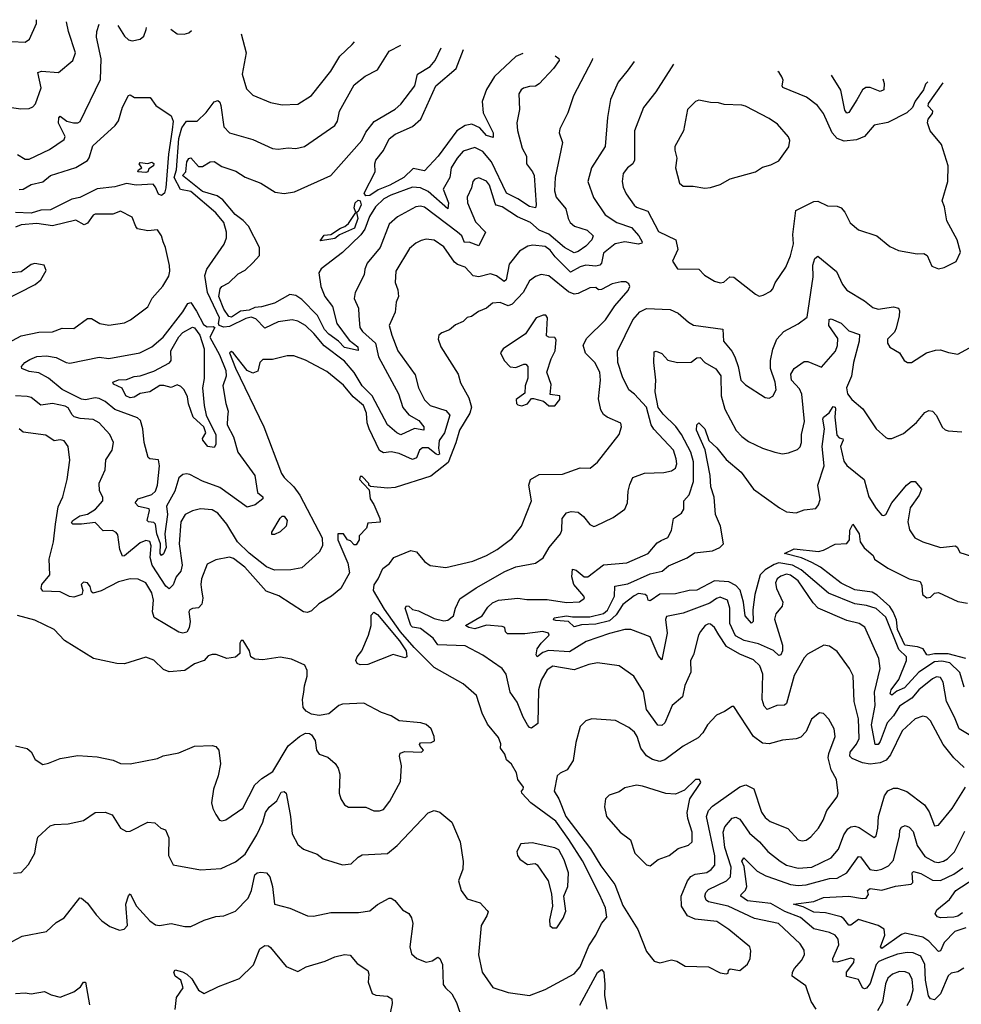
# Model space of a CAD drawing. Extents: x 1245515 to 1420776, y 606314 to 671314.
# Tile 380 of 385: x 1399517 to 1404353, y 655700 to 660755. Entities that reach past the tile are written whole.
import ezdxf

# ---------------------------------------------------------------- set-up
doc = ezdxf.new("R2010")
doc.units = 0

msp = doc.modelspace()

# ---------------------------------------------------------------- linework, layer by layer
at = {"layer": '0CON10XD'}
for points in [[(1399475, 660642.9), (1399545, 660640.5), (1399568.1, 660655), (1399602.5, 660735), (1399603.9, 660755.3)], [(1399475, 660304.2), (1399522.4, 660297.6), (1399565, 660299.4), (1399585, 660308.6), (1399597.4, 660322.6), (1399626.7, 660405), (1399609.2, 660485), (1399629.6, 660490.4), (1399715.7, 660484.3), (1399790, 660545), (1399804.3, 660585.7), (1399767.5, 660695), (1399757.5, 660744.6)], [(1399505, 660063.3), (1399545, 660039.6), (1399565, 660039.6), (1399670.5, 660089.5), (1399745, 660140), (1399750, 660155), (1399715.5, 660224.5), (1399718.3, 660251.7), (1399725, 660259.2), (1399759.4, 660235), (1399793.8, 660225), (1399814.7, 660225.3), (1399827.5, 660232.5), (1399931.2, 660448.8), (1399936.1, 660553.9), (1399911.7, 660665), (1399913.3, 660695), (1399924.2, 660733)], [(1400020.6, 660726.3), (1400055, 660670.5), (1400075, 660652.7), (1400095, 660646.4), (1400135, 660655.6), (1400155, 660670), (1400167.1, 660705), (1400167.6, 660716)], [(1400292.9, 660707.3), (1400325, 660682.9), (1400361.7, 660681.7), (1400385, 660687.5), (1400399.2, 660699.9)], [(1400655.1, 660682.1), (1400679.4, 660585), (1400660, 660475), (1400680.9, 660400.9), (1400715, 660368), (1400805, 660330.8), (1400865, 660318.1), (1400945, 660322.2), (1401015, 660365.6), (1401115, 660491.9), (1401161.4, 660568.6), (1401225, 660627.8), (1401236, 660641.6)], [(1402457.8, 660556.4), (1402457.5, 660547.5), (1402360.5, 660365), (1402332.6, 660277.4), (1402290, 660195), (1402286.9, 660175), (1402304.5, 660125), (1402266, 659945), (1402263.4, 659876.6), (1402271.8, 659845), (1402320.9, 659785), (1402333.1, 659735), (1402344.3, 659714.3), (1402366.5, 659695), (1402431.2, 659675), (1402461.8, 659645), (1402455.8, 659625), (1402425, 659593.3), (1402385, 659564.8), (1402365, 659558.4), (1402315, 659586), (1402235, 659654.9), (1402184.5, 659674.5), (1402139.3, 659715), (1402072.8, 659742.8), (1401995, 659794), (1401963.6, 659803.6), (1401958.7, 659811.3), (1401929, 659905), (1401915, 659926.2), (1401875, 659942.7), (1401855, 659936.5), (1401843.8, 659925), (1401837.6, 659892.4), (1401815.5, 659845), (1401816.9, 659815), (1401857.3, 659717.3), (1401908.7, 659665), (1401875, 659594.3), (1401825, 659612.7), (1401801.1, 659611.1), (1401786.9, 659645), (1401765.8, 659665), (1401595, 659792.4), (1401575, 659797.6), (1401552, 659795), (1401457.3, 659742.7), (1401414.8, 659705.2), (1401368.5, 659585), (1401300.9, 659505), (1401289.1, 659475), (1401286.4, 659445), (1401239.6, 659355), (1401234.6, 659324.6), (1401256.4, 659275), (1401258.2, 659235), (1401264, 659175), (1401277.7, 659155), (1401343.6, 659095), (1401359.7, 659025), (1401462.8, 658835), (1401484.1, 658765), (1401515, 658726.1), (1401567.1, 658697.1), (1401592.8, 658665), (1401591.9, 658648.1), (1401543.8, 658656.2), (1401475, 658623.3), (1401453.8, 658633.8), (1401406.2, 658676.2), (1401326.9, 658825), (1401276.2, 658876.2), (1401235, 658944.8), (1401185, 659003.1), (1401080.3, 659080.3), (1401027.6, 659145), (1400985, 659185.9), (1400945, 659207.1), (1400915.4, 659214.6), (1400845, 659204.6), (1400775, 659172.1), (1400728.8, 659218.8), (1400705, 659228.2), (1400678, 659222), (1400595, 659179.6), (1400565, 659176.5), (1400541, 659185), (1400537.3, 659195), (1400543.1, 659225), (1400481.3, 659355), (1400467.1, 659442.9), (1400478.2, 659475), (1400567.7, 659602.3), (1400579.2, 659635), (1400579.6, 659665), (1400564.6, 659715), (1400525, 659764.6), (1400395, 659873.6), (1400342.8, 659882.8), (1400310.8, 659945), (1400321.5, 659985), (1400333.8, 660146.2), (1400349.1, 660200.9), (1400373.8, 660233.8), (1400428, 660235), (1400475, 660279.5), (1400515, 660333.5), (1400535, 660341.1), (1400545, 660332.5), (1400550.6, 660315), (1400564.6, 660205), (1400595, 660174.4), (1400715, 660139.5), (1400815, 660093.8), (1400845, 660091.2), (1400895, 660097.9), (1400935, 660093.6), (1400978.8, 660105), (1401135, 660212.9), (1401148.2, 660235), (1401160, 660285), (1401235, 660420.6), (1401290.8, 660465), (1401355, 660497.5), (1401415, 660593.1), (1401475, 660624.9)], [(1402267.6, 660569.7), (1402285.8, 660555.8), (1402287.1, 660545), (1402258.9, 660505), (1402185, 660425.5), (1402165, 660414.4), (1402135, 660413.1), (1402105, 660403.3), (1402091.4, 660395), (1402079.5, 660375), (1402083.5, 660295), (1402069.6, 660225), (1402073.1, 660186.9), (1402097.8, 660095), (1402120, 660055), (1402118.9, 660015), (1402151.1, 659975), (1402159.4, 659955), (1402170, 659805), (1402165, 659790), (1402135, 659796.8), (1402075.8, 659835.8), (1402017.2, 659865), (1401939.3, 660025), (1401895, 660078.4), (1401855, 660100), (1401795, 660079.6), (1401763.3, 660045), (1401733.2, 659995), (1401726.2, 659945), (1401691.4, 659885), (1401718.4, 659815), (1401715.8, 659784.2), (1401615, 659873.5), (1401575, 659892.5), (1401535, 659895.2), (1401422.9, 659855), (1401386.8, 659835), (1401343.8, 659795), (1401313.3, 659745), (1401290.1, 659679.9), (1401268.9, 659651.1), (1401175, 659559.7), (1401065, 659475.5), (1401053.8, 659455), (1401063.3, 659385), (1401083.9, 659335), (1401123.1, 659283.1), (1401145.3, 659195), (1401209.3, 659109.3), (1401253.1, 659075), (1401255, 659056.7), (1401185, 659071.6), (1401154.4, 659104.4), (1401105, 659140.8), (1401082.8, 659165), (1401046.1, 659236.1), (1400965, 659318), (1400935, 659339.5), (1400904.6, 659344.6), (1400825, 659300.7), (1400758.5, 659281.5), (1400725, 659277.4), (1400695, 659263.5), (1400650.9, 659259.1), (1400605, 659227.6), (1400591.6, 659231.6), (1400565, 659268.8), (1400538.8, 659335), (1400546.1, 659373.9), (1400555, 659385.4), (1400590.5, 659405), (1400639.5, 659450.5), (1400675, 659469.4), (1400715, 659507.3), (1400748.2, 659545), (1400748.5, 659585), (1400691.1, 659695), (1400665.1, 659725.1), (1400624.3, 659755), (1400560.8, 659830.8), (1400530.5, 659850.5), (1400455, 659873.3), (1400353.4, 659955), (1400370.3, 659975), (1400375, 660025.6), (1400385, 660043.3), (1400395, 660046.2), (1400435, 660001.1), (1400455, 660002.3), (1400495, 660025.7), (1400515, 660026.7), (1400555, 660002), (1400627, 659977), (1400675, 659947.3), (1400755.3, 659915.3), (1400829.3, 659869.3), (1400875, 659862.9), (1400928.1, 659871.9), (1401114.2, 659955.8), (1401274.7, 660135), (1401295, 660178.5), (1401336.7, 660233.3), (1401444.7, 660295.3), (1401475, 660321.4), (1401545.5, 660415), (1401559.1, 660475), (1401624.7, 660515.3), (1401650.9, 660545), (1401681.4, 660610.5)], [(1402100.5, 660581.3), (1402065, 660567.2), (1401955, 660463.9), (1401915, 660396.7), (1401891.6, 660335), (1401897.5, 660277.5), (1401947.7, 660175), (1401948.8, 660151.2), (1401915, 660161.1), (1401880.6, 660200.6), (1401839.3, 660219.3), (1401805, 660212.7), (1401762.3, 660185), (1401665.9, 660055), (1401595, 659979.1), (1401538.1, 659991.9), (1401488.8, 659945), (1401416.9, 659905), (1401357.8, 659882.2), (1401315, 659852), (1401295, 659851.2), (1401286.7, 659865), (1401342.5, 659975), (1401340, 660015), (1401346, 660035), (1401385.5, 660084.5), (1401415, 660144), (1401445, 660168.2), (1401535, 660206.6), (1401576.7, 660245), (1401653.7, 660416.3), (1401758.9, 660505), (1401796.5, 660602.5)], [(1402672.9, 660541.4), (1402642.2, 660497.8), (1402589.5, 660435), (1402551.2, 660345), (1402536.1, 660253.9), (1402523.8, 660105), (1402453.6, 659995), (1402433.8, 659923.8), (1402462.9, 659842.9), (1402523.6, 659753.6), (1402583.3, 659715), (1402659.3, 659689.3), (1402696.9, 659645), (1402713.6, 659615), (1402711.8, 659608.2), (1402695, 659602.2), (1402625, 659615.2), (1402574.8, 659605.2), (1402515, 659557.5), (1402504.3, 659505.7), (1402496.5, 659495), (1402475, 659490.4), (1402424.7, 659494.7), (1402395, 659486.8), (1402345, 659460), (1402267.4, 659537.4), (1402241.3, 659571.3), (1402215, 659591.1), (1402152.3, 659597.7), (1402126.5, 659593.5), (1402083.1, 659566.9), (1402030.1, 659499.9), (1402015, 659420), (1402005, 659411.8), (1401965, 659439.7), (1401935, 659451.2), (1401875, 659435.8), (1401845, 659440.8), (1401805, 659485.6), (1401765, 659499.2), (1401750.3, 659510.3), (1401695, 659590), (1401645, 659623.5), (1401605, 659629.1), (1401578.6, 659621.4), (1401551.2, 659608.8), (1401518.5, 659581.5), (1401447.7, 659465), (1401445.6, 659405.6), (1401458.7, 659368.7), (1401462, 659335), (1401450, 659305), (1401445, 659254), (1401414.6, 659185), (1401427.3, 659135), (1401459.1, 659055), (1401547.7, 658932.3), (1401565.4, 658865), (1401595, 658803.5), (1401625, 658774.1), (1401705, 658748.4), (1401726.2, 658725), (1401699.1, 658635), (1401671.2, 658595), (1401668, 658555), (1401672.7, 658525), (1401665, 658520.7), (1401655, 658524.5), (1401615, 658556.5), (1401585, 658557), (1401570.3, 658545), (1401554.8, 658505.2), (1401535, 658497.6), (1401465, 658528), (1401425, 658536.2), (1401385, 658531.2), (1401365, 658543.9), (1401310.9, 658655), (1401301.7, 658685), (1401297.6, 658735), (1401282.8, 658775), (1401229, 658819), (1401179.4, 658879.4), (1401095, 658949.4), (1400985, 659008.2), (1400925, 659029.1), (1400890.2, 659029.8), (1400815, 659011.2), (1400765, 659011.4), (1400750.5, 658995), (1400739.5, 658950.5), (1400715, 658940.4), (1400684.3, 658954.3), (1400615, 659044), (1400605, 659051.2), (1400594.5, 659045.5), (1400625, 658965.6), (1400770, 658665), (1400861.8, 658425), (1400875, 658404.2), (1400925, 658356.4), (1400955, 658314.6), (1401070.6, 658095), (1401072.6, 658055), (1401055, 658022.1), (1400965, 657941.8), (1400908.9, 657931.1), (1400825, 657930), (1400785, 657947.2), (1400695, 658017.1), (1400635.8, 658075), (1400581.1, 658165), (1400535, 658221.8), (1400505, 658238.8), (1400445.7, 658244.3), (1400405, 658234.4), (1400366.2, 658215), (1400345, 658176.7), (1400335.2, 658065), (1400350.6, 657955), (1400343.8, 657925), (1400320, 657895), (1400305.7, 657854.3), (1400285, 657834.3), (1400267.1, 657847.1), (1400196.6, 657955), (1400187.1, 657995), (1400191.4, 658055), (1400185, 658076.2), (1400165, 658081.6), (1400135, 658070.3), (1400055, 658003.5), (1400045, 658001.4), (1400030.6, 658035), (1400021.1, 658111.1), (1400012.8, 658122.8), (1399993.2, 658133.2), (1399945, 658132), (1399904.4, 658174.4), (1399835, 658164.8), (1399790, 658165), (1399782.6, 658172.6), (1399790.5, 658185), (1399825, 658208.3), (1399865, 658217.1), (1399907, 658243), (1399944.5, 658285), (1399944.5, 658304.5), (1399926.5, 658336.5), (1399925.6, 658375.6), (1399955.3, 658445), (1399959.5, 658495), (1399991.8, 658545), (1399997.8, 658585), (1399980.5, 658625), (1399925.5, 658685), (1399895, 658703.2), (1399827.3, 658707.3), (1399797.2, 658717.2), (1399785.9, 658725.9), (1399765, 658762.7), (1399751, 658771), (1399685, 658784.7), (1399625, 658776.2), (1399575.5, 658815), (1399555, 658820.7), (1399495, 658824.3)], [(1402874.8, 660527.4), (1402783.1, 660385), (1402720.6, 660305), (1402673.8, 660185), (1402674.5, 660035), (1402665, 660015.7), (1402637.8, 659995), (1402616.4, 659965), (1402611.5, 659925), (1402615.4, 659895.4), (1402631.3, 659861.3), (1402672.4, 659802.4), (1402685, 659792.5), (1402743.1, 659773.1), (1402797.7, 659667.7), (1402886.7, 659625), (1402896, 659575), (1402870, 659515), (1402895, 659476), (1403005, 659473.8), (1403033.8, 659443.8), (1403085, 659413.1), (1403115, 659404.4), (1403132.5, 659407.5), (1403164, 659436), (1403184, 659434), (1403295.9, 659345.9), (1403315, 659336.2), (1403335, 659341.2), (1403375, 659362), (1403385, 659373.3), (1403396, 659405), (1403451.4, 659485), (1403475, 659543.3), (1403490.4, 659605), (1403487.6, 659652.4), (1403502.5, 659775), (1403595, 659821.4), (1403615, 659823.1), (1403665, 659799.2), (1403715, 659798.1), (1403735, 659789.4), (1403755, 659768), (1403782.6, 659712.6), (1403825, 659675.8), (1403918.8, 659645), (1403985, 659591.4), (1404030.7, 659570.7), (1404125, 659554), (1404160, 659555), (1404176.7, 659545), (1404200.5, 659490.5), (1404235, 659476.7), (1404265, 659483.8), (1404326.1, 659513.9), (1404348, 659562), (1404331.2, 659625), (1404278, 659722), (1404266.5, 659795), (1404254.5, 659825), (1404283.8, 659925), (1404284.6, 660004.6), (1404250, 660115), (1404193.1, 660185), (1404178.6, 660225), (1404182, 660245), (1404205, 660273.3), (1404206.7, 660285), (1404182, 660312), (1404183.3, 660325), (1404259.5, 660430.8)], [(1404180.8, 660436.3), (1404168.8, 660425), (1404158, 660395), (1404115, 660336.7), (1404101.4, 660305), (1404073.5, 660276.5), (1403975, 660227.5), (1403905, 660214.3), (1403855, 660155.5), (1403815, 660137.8), (1403751.3, 660131.3), (1403714.6, 660145), (1403689.2, 660175), (1403645, 660274.3), (1403614.2, 660315), (1403557.6, 660357.6), (1403436.6, 660406.6), (1403432.2, 660415), (1403437.3, 660445), (1403431.7, 660461.7), (1403417.5, 660485), (1403410.9, 660490)], [(1403949.8, 660452.4), (1403957.1, 660427.1), (1403954.5, 660395.5), (1403935, 660386.5), (1403885, 660407.4), (1403862.5, 660407.5), (1403845.6, 660394.4), (1403816.3, 660343.7), (1403775, 660278.1), (1403764.6, 660274.6), (1403755, 660290), (1403733, 660393), (1403686.1, 660470.8)], [(1399515, 659883.2), (1399534.6, 659884.6), (1399575, 659909.6), (1399635, 659923.1), (1399675.3, 659954.7), (1399805, 659996), (1399865, 660032.4), (1399874.4, 660045.6), (1399891.7, 660108.3), (1400007.2, 660212.8), (1400025, 660236.2), (1400044.6, 660305.4), (1400075, 660366.7), (1400085, 660370), (1400106.2, 660356.2), (1400186.4, 660356.4), (1400215.6, 660315), (1400295, 660261.5), (1400304.2, 660234.2), (1400299.9, 660189.9), (1400280.7, 660065), (1400268.1, 659891.9), (1400259.7, 659865), (1400245, 659853.3), (1400229.3, 659859.3), (1400215, 659895.4), (1400201.8, 659911.8), (1400115, 659906.5), (1400065, 659914.8), (1400005, 659896.4), (1399915, 659886.9), (1399825, 659842.5), (1399785, 659833.8), (1399675, 659780), (1399625, 659778.2), (1399575, 659762.2), (1399495, 659766.1)], [(1403035, 659890.6), (1403065, 659894.5), (1403115, 659908.6), (1403165, 659938), (1403295, 659974.3), (1403331.8, 659998.2), (1403375, 660010), (1403415, 660030), (1403466.6, 660103.4), (1403471.4, 660135), (1403465, 660153.8), (1403408.9, 660218.9), (1403365, 660248.9), (1403245, 660311.1), (1403225, 660316.7), (1403135, 660319.2), (1403105, 660329.2), (1403065, 660330), (1403005, 660342), (1402986.7, 660335), (1402945.6, 660295), (1402925.6, 660185), (1402881.4, 660105), (1402880.8, 660085), (1402892, 660045), (1402884.3, 659995), (1402905.7, 659915.7), (1402925, 659900), (1402975, 659900), (1403035, 659890.6)], [(1400165, 659970.4), (1400123.8, 659975), (1400126.7, 659985), (1400143.3, 659995), (1400130, 660015), (1400135, 660022.5), (1400175, 660016.2), (1400195, 660023.3), (1400205, 660017.5), (1400203.3, 660005), (1400180.7, 659989.3), (1400175, 659974.5), (1400165, 659970.4)], [(1401060.7, 659620.7), (1401080.2, 659649.8), (1401115, 659652.9), (1401164.2, 659685.8), (1401187.2, 659692.8), (1401205, 659708.6), (1401243.8, 659765), (1401235, 659790), (1401239.6, 659815), (1401255, 659828.5), (1401265.9, 659825.9), (1401270.3, 659805), (1401255, 659771.2), (1401246.7, 659765), (1401253.3, 659735), (1401236.4, 659685), (1401158.4, 659651.6), (1401135, 659632.4), (1401095, 659624.6), (1401060.7, 659620.7)], [(1399435, 659084.6), (1399525, 659132.8), (1399615, 659151.8), (1399685, 659152.5), (1399735, 659171.1), (1399795, 659170), (1399865, 659221.2), (1399885, 659222.1), (1399928.8, 659195), (1399975, 659186.5), (1400055, 659199.5), (1400085.4, 659214.6), (1400175, 659280.8), (1400196.9, 659325), (1400252.2, 659387.8), (1400282, 659438), (1400288.7, 659465), (1400286.7, 659493.3), (1400266, 659585), (1400253.5, 659615), (1400245, 659645.6), (1400225, 659676.2), (1400175, 659671.5), (1400122.4, 659682.4), (1400112.9, 659692.9), (1400095, 659741.2), (1400035, 659772.5), (1399995, 659757.5), (1399905, 659757.1), (1399895, 659752.5), (1399865, 659711.2), (1399847.8, 659702.2), (1399805, 659725.5), (1399685, 659696.9), (1399605, 659708.9), (1399525, 659702.2), (1399495, 659689.8)], [(1404366.4, 656916.4), (1404313.5, 656965), (1404259.6, 657035), (1404195, 657155.6), (1404175, 657174.4), (1404155, 657179.5), (1404115, 657165.5), (1404048.8, 657105), (1403989.3, 656980.7), (1403965.9, 656954.1), (1403935, 656939.5), (1403885, 656932.8), (1403845, 656939.6), (1403791.7, 656961.7), (1403779.6, 656975), (1403782.5, 656995), (1403813.9, 657036.1), (1403827.6, 657065), (1403825.2, 657165.2), (1403802.7, 657255), (1403796.6, 657386.6), (1403778.2, 657425), (1403715, 657511.4), (1403675, 657539.2), (1403645.9, 657544.1), (1403562.6, 657497.4), (1403545, 657478.8), (1403495, 657388.6), (1403455, 657244.3), (1403444.6, 657235.4), (1403405, 657233.8), (1403355, 657213.3), (1403340.3, 657230.3), (1403330.2, 657265), (1403333, 657395), (1403317.5, 657437.5), (1403285, 657468.4), (1403215, 657497.4), (1403147.1, 657537.1), (1403106.6, 657596.6), (1403084.5, 657635), (1403065, 657651.5), (1403055, 657653.3), (1403037.1, 657645), (1403013.6, 657615), (1403002.5, 657595), (1402976.9, 657495), (1402961.9, 657465), (1402963.1, 657405), (1402932.7, 657337.3), (1402921.5, 657278.5), (1402868.1, 657235), (1402829.4, 657145), (1402815, 657131.9), (1402793.7, 657133.7), (1402735, 657214.3), (1402720.7, 657305), (1402670.8, 657385), (1402595, 657437.5), (1402485, 657453.3), (1402440, 657445), (1402365, 657418.2), (1402255, 657436.9), (1402225, 657417.1), (1402195.3, 657365), (1402181.9, 657315), (1402177.6, 657142.4), (1402145, 657118.8), (1402135, 657121.2), (1402125, 657136), (1402102.3, 657175), (1402071.4, 657251.4), (1402035, 657302.9), (1402015.3, 657395.3), (1401994.6, 657424.6), (1401895, 657492.8), (1401805, 657540.6), (1401665, 657545.4), (1401639.5, 657579.5), (1401575, 657629.1), (1401535, 657636.2), (1401525, 657644.6), (1401497.3, 657735), (1401503.2, 657746.8), (1401515, 657745.3), (1401535, 657727.9), (1401565, 657720), (1401645, 657682), (1401695, 657669.3), (1401715, 657672.3), (1401745.4, 657695), (1401755.4, 657735), (1401777.6, 657782.4), (1401861.7, 657838.3), (1402008.1, 657921.9), (1402065, 657946.6), (1402165, 657965.5), (1402205, 657992.9), (1402236.2, 658045), (1402293.5, 658115), (1402301.2, 658135), (1402302.5, 658195), (1402325, 658224), (1402348.8, 658231.2), (1402385, 658226.9), (1402412.2, 658205), (1402445, 658162.9), (1402465, 658153.8), (1402475, 658156.2), (1402565, 658200), (1402625, 658242), (1402638.9, 658275), (1402641.8, 658335), (1402650.2, 658369.8), (1402665.4, 658404.6), (1402725, 658427.9), (1402825, 658430), (1402865, 658440), (1402885, 658452.9), (1402891.2, 658475), (1402888.9, 658501.1), (1402874, 658545), (1402773.7, 658653.7), (1402760.5, 658675), (1402735.6, 658765.6), (1402675, 658832.5), (1402645.9, 658855.9), (1402611.9, 658921.9), (1402588.8, 658995), (1402586.2, 659053.8), (1402665.7, 659214.3), (1402702.1, 659255), (1402735, 659272.5), (1402857.8, 659267.8), (1402898.8, 659248.8), (1402951.8, 659201.8), (1402977.2, 659187.2), (1403127.1, 659167.1), (1403131.5, 659105), (1403174.4, 659054.4), (1403190.3, 659025), (1403207.1, 658975), (1403220, 658905), (1403245, 658880.5), (1403345, 658816), (1403365, 658812.5), (1403385, 658822), (1403401.5, 658855), (1403396.6, 658895), (1403372.7, 658965), (1403372.9, 659005), (1403384.6, 659064.6), (1403405.5, 659115), (1403441.9, 659155), (1403515, 659194.4), (1403561.4, 659228.6), (1403591.2, 659435), (1403590.3, 659495), (1403600.5, 659529.5), (1403615, 659541.1), (1403712.4, 659462.4), (1403742.1, 659395), (1403765, 659367.1), (1403855, 659311.4), (1403897.6, 659277.6), (1403925, 659268.8), (1404005, 659280.5), (1404029.2, 659275), (1404035, 659260), (1404033.8, 659235), (1404017.7, 659172.3), (1404008.8, 659151.2), (1403973.1, 659115), (1403972.9, 659095), (1403985, 659074), (1404035.7, 659045.7), (1404058.8, 659005), (1404075.8, 658995.8), (1404097.5, 658995), (1404173.8, 659045), (1404220.7, 659059.3), (1404245, 659060.6), (1404287.5, 659047.5), (1404335, 659038), (1404395, 659071.2)], [(1399425, 659309.4), (1399596.2, 659395), (1399625, 659420), (1399653, 659467), (1399642.5, 659495), (1399595, 659503.8), (1399575, 659498), (1399525, 659461.2), (1399474.4, 659455.6)], [(1399485, 656374), (1399525, 656377.5), (1399561.9, 656418.1), (1399595, 656476.7), (1399601.3, 656518.7), (1399610.9, 656559.1), (1399674.1, 656615.9), (1399695, 656624), (1399765, 656627.1), (1399845, 656644.3), (1399905, 656685.8), (1399955, 656687.1), (1399992.4, 656672.4), (1400034.2, 656605), (1400065, 656588), (1400085, 656590), (1400175, 656636), (1400211.7, 656631.7), (1400242.5, 656605), (1400265, 656596.7), (1400282, 656555), (1400280.8, 656465), (1400305, 656416.7), (1400445, 656390.8), (1400551.5, 656398.5), (1400625, 656431.1), (1400675, 656471.5), (1400735, 656570), (1400764.7, 656635), (1400779.2, 656685), (1400798.3, 656711.8), (1400837.1, 656745), (1400860.3, 656789.7), (1400875, 656793.8), (1400885, 656783.8), (1400892, 656748), (1400908.2, 656665), (1400916.4, 656575), (1400945, 656520.8), (1400975, 656497.8), (1401045, 656471.9), (1401075, 656447.8), (1401175, 656416), (1401219.2, 656420.8), (1401254.3, 656455.7), (1401275, 656467), (1401405.6, 656475), (1401454.7, 656515.3), (1401615, 656684), (1401645, 656696), (1401675, 656687.5), (1401736, 656635), (1401778.6, 656535), (1401794.4, 656434.4), (1401793.1, 656395), (1401771.1, 656335), (1401784.2, 656285), (1401815, 656241.2), (1401882, 656222), (1401918.3, 656181.7), (1401922, 656175), (1401916, 656155), (1401886.9, 656105), (1401873.6, 655955), (1401891.5, 655865), (1401947.4, 655787.4), (1402025, 655761.5), (1402135, 655746.5), (1402215, 655776.9), (1402365, 655856.7), (1402395, 655892.2), (1402439.8, 656000.2), (1402476, 656055), (1402505, 656115.8), (1402532.3, 656147.7), (1402525.6, 656195), (1402494.8, 656265), (1402406.4, 656436.4), (1402336.4, 656546.4), (1402270.1, 656640.1), (1402142.3, 656735), (1402096, 656785), (1402093.3, 656795), (1402103.3, 656805), (1402104, 656815), (1402075.7, 656855), (1402068.3, 656888.3), (1402042.5, 656932.5), (1402016.2, 656955), (1402008, 656985), (1401986, 657015), (1401988.3, 657038.3), (1401975, 657070), (1401918.8, 657138.8), (1401891.4, 657195), (1401863.3, 657285), (1401795, 657345.6), (1401645, 657429.6), (1401542.6, 657532.6), (1401472.4, 657612.4), (1401389.9, 657729.9), (1401334.7, 657824.7), (1401336.5, 657853.5), (1401358.6, 657885), (1401382, 657938), (1401416.4, 657963.6), (1401438.8, 657995), (1401525, 658030.8), (1401554.1, 658024.1), (1401595, 657973.8), (1401625, 657954), (1401705, 657942.9), (1401843.8, 657975), (1401915, 658004.6), (1401968.6, 658035), (1402045, 658092.2), (1402093.6, 658155), (1402145.4, 658284.6), (1402131.8, 658365), (1402140.8, 658395), (1402185, 658421.1), (1402305, 658422.5), (1402395, 658454.3), (1402447, 658453), (1402485, 658484), (1402596.2, 658626.2), (1402607.5, 658665), (1402604.1, 658684.1), (1402534, 658714), (1402515, 658728.6), (1402501.7, 658751.7), (1402488.6, 658808.6), (1402499.2, 658905), (1402496.1, 658945), (1402470.4, 658995), (1402423.3, 659043.3), (1402410, 659085), (1402428.9, 659121.1), (1402525, 659214.4), (1402573.7, 659286.3), (1402641.8, 659365), (1402649.5, 659385), (1402645, 659399.2), (1402629.3, 659409.3), (1402605, 659409.6), (1402560.2, 659399.8), (1402505, 659370), (1402489.3, 659369.3), (1402475, 659381.2), (1402445, 659378.5), (1402385, 659349.5), (1402365, 659346.1), (1402335, 659357.6), (1402235, 659440), (1402195, 659446.9), (1402165, 659436.4), (1402135, 659414.5), (1402103.1, 659355), (1402045.2, 659294.8), (1402025, 659286.3), (1401985, 659303.8), (1401945, 659299.4), (1401915, 659274.2), (1401872.9, 659257.1), (1401837.9, 659232.1), (1401815, 659226.2), (1401793.6, 659206.4), (1401755, 659189.2), (1401725, 659162.5), (1401685, 659148), (1401670, 659135), (1401666, 659115), (1401680, 659075), (1401768.6, 658935), (1401781.1, 658891.1), (1401824, 658814), (1401836.9, 658766.9), (1401829.1, 658735), (1401775, 658648.1), (1401757.1, 658582.9), (1401717.9, 658482.1), (1401628.2, 658411.8), (1401445, 658354.2), (1401405, 658350), (1401318.3, 658358.3), (1401310, 658365), (1401310, 658375), (1401275, 658410), (1401265, 658410), (1401262.5, 658395), (1401283, 658373), (1401311.7, 658341.7), (1401316.2, 658296.2), (1401335.9, 658265.9), (1401366.2, 658195), (1401367.5, 658175), (1401305, 658170), (1401297.5, 658145), (1401260, 658105), (1401260, 658085), (1401245, 658060), (1401235, 658060), (1401215, 658080), (1401200, 658085), (1401180, 658115), (1401150, 658115), (1401151.4, 658085), (1401201.5, 657965), (1401211.4, 657915), (1401165.6, 657835), (1401118.1, 657795), (1401052.9, 657757.1), (1401015, 657721.1), (1400995, 657712.5), (1400975, 657715.6), (1400847.4, 657797.4), (1400781.9, 657821.9), (1400673.8, 657945), (1400615, 657988.5), (1400595, 657995.4), (1400525, 657982.5), (1400480.3, 657959.7), (1400450.4, 657885), (1400446.8, 657855), (1400451.4, 657828.6)], [(1400245, 658005.4), (1400239.1, 658015), (1400239.8, 658065), (1400221.7, 658115), (1400214.8, 658164.8), (1400205, 658173.4), (1400177.6, 658177.6), (1400171.9, 658185), (1400183.7, 658235), (1400181.1, 658245), (1400126.7, 658256.7), (1400110.6, 658275), (1400124.5, 658295.5), (1400195, 658318.6), (1400214.7, 658335), (1400225.3, 658365), (1400235.4, 658465.4), (1400230, 658495), (1400185, 658500.8), (1400177.1, 658507.1), (1400156.5, 658585), (1400150, 658655), (1400137.4, 658697.4), (1400121.8, 658711.8), (1400005, 658754.2), (1399955, 658794.7), (1399925, 658810.3), (1399905, 658814.7), (1399855, 658804.3), (1399835, 658806.6), (1399735, 658857.6), (1399665.2, 658915.2), (1399615, 658942.5), (1399565, 658950), (1399527.5, 658965), (1399526.2, 658975), (1399542.9, 658995), (1399568.5, 659011.5), (1399605, 659026.4), (1399655, 659029.6), (1399705, 659020.3), (1399755, 658995.3), (1399775, 658991.5), (1399925, 659023.1), (1399975, 659016.2), (1400134, 659045), (1400195, 659075.4), (1400253.1, 659125), (1400355, 659255.4), (1400381.1, 659298.9), (1400395, 659302.8), (1400425, 659259.8), (1400460.5, 659190.5), (1400479.2, 659179.2), (1400510.2, 659180.2), (1400519.6, 659175), (1400494.1, 659125), (1400543.2, 659035), (1400575.8, 658955), (1400576.9, 658925), (1400560.7, 658875), (1400575.3, 658785), (1400588, 658745), (1400584.5, 658714.5), (1400581.8, 658675), (1400614.3, 658614.3), (1400637.5, 658535), (1400724.7, 658414.7), (1400738.1, 658328.1), (1400765.8, 658305), (1400766, 658295), (1400725.8, 658265), (1400685, 658252.8), (1400545, 658353.8), (1400455, 658386.5), (1400390.3, 658420.3), (1400374.3, 658424.3), (1400355, 658420), (1400335, 658403), (1400312.8, 658335), (1400271.3, 658258.7), (1400276.3, 658215), (1400262.5, 658115), (1400268.6, 658045), (1400255, 658013.2), (1400245, 658005.4)], [(1404435, 657057.5), (1404341.6, 657115), (1404318.4, 657175), (1404276.7, 657255), (1404258.8, 657355), (1404245, 657378.8), (1404225, 657381.1), (1404205, 657370.7), (1404135, 657314.2), (1404097.8, 657272.2), (1404035, 657230.3), (1404005, 657181.8), (1403971.7, 657145), (1403935, 657048.9), (1403925, 657034.5), (1403910, 657035), (1403891.5, 657135), (1403910.5, 657235), (1403906.8, 657303.2), (1403935.3, 657424.7), (1403928.5, 657475), (1403857.3, 657637.3), (1403828, 657655), (1403765, 657670.3), (1403618.2, 657735), (1403591.6, 657761.6), (1403515.2, 657875), (1403475, 657904), (1403455, 657908.3), (1403425, 657899.2), (1403406.2, 657885), (1403397.8, 657865), (1403402.9, 657835), (1403436.4, 657765), (1403431.9, 657745), (1403399.5, 657705), (1403392.4, 657677.6), (1403434.1, 657545), (1403434.6, 657515.4), (1403425, 657494.2), (1403415, 657490.8), (1403387.5, 657517.5), (1403311.1, 657551.1), (1403238, 657568), (1403192.7, 657592.7), (1403163.3, 657655), (1403163.8, 657735), (1403152.1, 657775), (1403115, 657790.3), (1403095, 657783.5), (1403060.8, 657759.2), (1402925, 657708.2), (1402839.4, 657690.6), (1402833.2, 657676.8), (1402841.6, 657605), (1402815, 657468.8), (1402795, 657490.6), (1402755, 657586.9), (1402655, 657623.9), (1402625, 657623.9), (1402545, 657603.8), (1402426.2, 657563.8), (1402339.7, 657510.3), (1402232.9, 657517.1), (1402203.4, 657506.6), (1402175, 657484.3), (1402169.5, 657495), (1402174.7, 657525), (1402194.8, 657555.2), (1402235.6, 657595), (1402232.5, 657605), (1402204, 657614), (1402111.7, 657601.7), (1402022.2, 657602.2), (1402012.5, 657612.5), (1402008, 657635), (1401995, 657640), (1401915, 657647.3), (1401855, 657628.9), (1401823.3, 657635), (1401805.8, 657645), (1401892.1, 657695), (1401920.5, 657739.5), (1401945, 657762.1), (1401975, 657775.8), (1402075, 657785.9), (1402121.4, 657778.6), (1402225, 657778.4), (1402325, 657763.4), (1402392.5, 657767.5), (1402417.1, 657785), (1402414.4, 657795), (1402362, 657855), (1402351.7, 657895), (1402355, 657933.8), (1402375, 657929.1), (1402415, 657895.3), (1402435, 657895.3), (1402515, 657955.9), (1402635, 657967.5), (1402745, 658014.5), (1402791.2, 658068.8), (1402812, 658082), (1402845, 658096.2), (1402865, 658132.5), (1402874.2, 658195), (1402915, 658222.5), (1402927.9, 658242.1), (1402927.3, 658285), (1402955, 658315.8), (1402977.7, 658385), (1402977, 658485), (1402963.8, 658535), (1402914.8, 658625), (1402886.4, 658666.4), (1402820.6, 658730.6), (1402795.8, 658765), (1402781.2, 658845), (1402784.1, 658905), (1402773.1, 658995), (1402775, 659050), (1402785, 659053.8), (1402815, 659041.1), (1402845, 659007.8), (1402895, 658995.5), (1402965, 658997.8), (1402995, 659019.5), (1403011.8, 659021.8), (1403035.7, 658995.7), (1403092.3, 658962.3), (1403117.3, 658927.3), (1403119.4, 658825), (1403138.9, 658755), (1403196.7, 658646.7), (1403225, 658615.7), (1403260.5, 658590.5), (1403331.2, 658555), (1403395.7, 658534.3), (1403435, 658526), (1403465, 658530.8), (1403512, 658548), (1403525, 658563.3), (1403532.2, 658585), (1403531.2, 658625), (1403547.1, 658692.9), (1403533.2, 658833.2), (1403520.9, 658860.9), (1403480.4, 658905), (1403477.5, 658935), (1403495, 658964), (1403545, 659001.4), (1403565, 659000.6), (1403635, 658971.2), (1403706.1, 659053.9), (1403717.5, 659082.5), (1403718.9, 659118.9), (1403671.8, 659185), (1403673.4, 659216.6), (1403685, 659219.1), (1403735, 659197.1), (1403775, 659158.2), (1403829.1, 659139.1), (1403827.6, 659105), (1403799.2, 658995), (1403789.2, 658925), (1403763.2, 658865), (1403768.2, 658835), (1403790, 658805), (1403846.9, 658756.9), (1403914.6, 658654.6), (1403965, 658610.8), (1403975, 658604.4), (1403995, 658605.6), (1404055, 658631.4), (1404122.2, 658687.8), (1404165, 658738.1), (1404185, 658749.2), (1404205, 658746.2), (1404225, 658723.8), (1404255, 658663.8), (1404270, 658650), (1404285, 658644), (1404355, 658639.2)], [(1402235, 658772.5), (1402265, 658773.3), (1402290, 658805), (1402290, 658825), (1402241.7, 658831.7), (1402247, 658883), (1402224.3, 658945), (1402245.6, 659015), (1402267.3, 659055), (1402271.3, 659111.3), (1402264.4, 659124.4), (1402235, 659126), (1402223, 659133), (1402228.1, 659225), (1402218.1, 659238.1), (1402205, 659238.6), (1402170, 659225), (1402115, 659142), (1402000, 659065), (1401986.2, 659045), (1402004.3, 659005), (1402035, 658972.9), (1402065, 658969.5), (1402106, 658986), (1402116, 658986), (1402125.7, 658975.7), (1402125.7, 658914.3), (1402113.3, 658875), (1402111.7, 658838.3), (1402066.7, 658805), (1402067.5, 658785), (1402075, 658777.5), (1402095, 658772.5), (1402125, 658782.5), (1402145, 658810), (1402155, 658810), (1402207.5, 658797.5), (1402235, 658772.5)], [(1400515, 658558.6), (1400483.8, 658563.8), (1400457.5, 658597.5), (1400455.7, 658605), (1400472.2, 658635), (1400461.8, 658665), (1400407.3, 658715), (1400383.7, 658783.7), (1400379.4, 658819.4), (1400361.4, 658855), (1400345, 658871.4), (1400325, 658880), (1400295, 658867.5), (1400257.9, 658877.9), (1400236.6, 658876.6), (1400185, 658844), (1400135, 658835.9), (1400105, 658818.2), (1400085, 658813.9), (1400062.5, 658825), (1400043.2, 658863.2), (1399998, 658885), (1399996, 658895), (1400024.4, 658905.6), (1400065, 658908.4), (1400105, 658923.1), (1400135, 658926.4), (1400205, 658951.6), (1400286.6, 658993.4), (1400294.1, 659005), (1400293.3, 659055), (1400335, 659127), (1400355, 659150), (1400405, 659177.5), (1400415, 659172.9), (1400441.5, 659135), (1400464.2, 659065), (1400465, 658913.8), (1400456, 658865), (1400464.6, 658774.6), (1400474.6, 658725), (1400525, 658623.3), (1400523.6, 658575), (1400515, 658558.6)], [(1404368, 657328), (1404344.2, 657404.2), (1404293.3, 657453.3), (1404251.9, 657461.9), (1404215, 657457.9), (1404134.5, 657405), (1404060.8, 657325), (1404021.7, 657308.3), (1403995, 657287.5), (1403987.5, 657295), (1403992.5, 657315), (1404032, 657368), (1404070.3, 657465), (1404070.8, 657485), (1404031.4, 657521.4), (1403965, 657688.2), (1403915, 657733.2), (1403865, 657748.5), (1403805, 657756.7), (1403670.4, 657810.4), (1403530.6, 657930.6), (1403484.8, 657954.8), (1403415, 657966.1), (1403391.1, 657958.9), (1403345, 657931.2), (1403320.4, 657905), (1403291.6, 657805), (1403281.9, 657725), (1403283.8, 657666.2), (1403275, 657657.8), (1403241.9, 657695), (1403233.5, 657765), (1403216.8, 657826.8), (1403195, 657850.4), (1403158.9, 657868.9), (1403085, 657873.8), (1402995, 657825.8), (1402955, 657824.7), (1402885, 657808.4), (1402805, 657805.7), (1402755, 657771.8), (1402744.6, 657774.6), (1402740, 657795), (1402728.9, 657805), (1402695, 657808.8), (1402672, 657798), (1402615, 657753), (1402579.8, 657700.2), (1402545, 657668.9), (1402475, 657651.5), (1402401.5, 657648.5), (1402365, 657638.2), (1402335.3, 657665.3), (1402270.3, 657670.3), (1402257.8, 657675), (1402261.4, 657685), (1402325, 657695.1), (1402355, 657689), (1402445, 657690.2), (1402515, 657707.1), (1402535.5, 657724.5), (1402570.7, 657795), (1402573.1, 657846.9), (1402640.3, 657859.7), (1402755, 657911.3), (1402816, 657924), (1402848.9, 657951.1), (1402945, 657992.7), (1402981.6, 658018.4), (1403075, 658028.9), (1403112.5, 658045), (1403130.6, 658065), (1403116.4, 658155), (1403089.7, 658215), (1403083.4, 658303.4), (1403066.9, 658356.9), (1403063.2, 658415), (1403037.1, 658547.1), (1402992.2, 658647.8), (1402994.5, 658675.5), (1403004.2, 658685.8), (1403035, 658654.4), (1403056.5, 658595), (1403096.7, 658556.7), (1403145, 658497.3), (1403222, 658432), (1403285.7, 658345.7), (1403419.2, 658249.2), (1403455, 658228.6), (1403505, 658224.3), (1403545, 658239.2), (1403605, 658246), (1403620, 658265), (1403627.8, 658292.2), (1403616.5, 658365), (1403649.1, 658465), (1403638.1, 658565), (1403650.2, 658655), (1403641.2, 658705), (1403645.5, 658715), (1403673.5, 658736.5), (1403695, 658769.5), (1403705, 658765.7), (1403706.9, 658756.9), (1403703.8, 658715), (1403713.2, 658623.2), (1403725, 658609.1), (1403743.5, 658603.5), (1403746.1, 658596.1), (1403732, 658565), (1403748.7, 658488.7), (1403765, 658467.3), (1403853.1, 658395), (1403877.8, 658305), (1403915.4, 658245.4), (1403945, 658211.2), (1403955, 658209.2), (1403965, 658215.7), (1403996.1, 658275), (1404070.6, 658365), (1404095, 658384.2), (1404115, 658384), (1404147.5, 658345), (1404135.5, 658315), (1404090.1, 658249.9), (1404077.8, 658177.8), (1404086.4, 658136.4), (1404114.4, 658095), (1404155, 658074.4), (1404245, 658045.6), (1404322.5, 658055), (1404333.8, 658045), (1404345, 658020), (1404405, 658001.2)], [(1400451.4, 657828.6), (1400457.9, 657785), (1400451.9, 657755), (1400435, 657735.7), (1400405, 657733.3), (1400390, 657725), (1400385.4, 657714.6), (1400392.5, 657665), (1400387.6, 657632.4), (1400375, 657611.4), (1400355, 657605.6), (1400335, 657611.5), (1400207, 657687), (1400199.4, 657715), (1400204.2, 657775), (1400195, 657813.1), (1400165, 657863.5), (1400125, 657883.1), (1400085, 657885.4), (1400025, 657869.2), (1399935, 657822.9), (1399895, 657811.2), (1399885, 657817.5), (1399878.6, 657845), (1399865.6, 657865), (1399845, 657868.5), (1399833.3, 657855), (1399841.4, 657825), (1399836, 657805), (1399795, 657790), (1399773.4, 657793.4), (1399725, 657818.1), (1399635, 657822.1), (1399626.4, 657835), (1399630.4, 657855), (1399671.1, 657905), (1399668.5, 657985), (1399689.7, 658075), (1399700, 658165), (1399714.4, 658255), (1399738.5, 658305), (1399760, 658395), (1399774.1, 658494.1), (1399765.6, 658565), (1399745, 658592.9), (1399725, 658598.9), (1399693.5, 658593.5), (1399651.7, 658621.7), (1399535, 658638.5), (1399514.1, 658654.1)], [(1400825, 658111.9), (1400812.5, 658112.5), (1400811.2, 658125), (1400855, 658196.7), (1400864.3, 658205.7), (1400875, 658205.7), (1400891.2, 658185), (1400885, 658155.8), (1400855, 658126.9), (1400825, 658111.9)], [(1404376.5, 657476.5), (1404285, 657499.2), (1404215, 657499.6), (1404182.1, 657492.1), (1404174.8, 657494.8), (1404157.4, 657525), (1404127.3, 657535), (1404063.2, 657545), (1404024.7, 657625), (1404019.9, 657675), (1404003.2, 657715), (1403985, 657741.9), (1403921, 657801), (1403895, 657815.9), (1403805, 657828.4), (1403735, 657862), (1403629.4, 657945), (1403585, 657968.6), (1403531.8, 657991.8), (1403444.2, 658015), (1403495, 658039.6), (1403620, 658025), (1403645, 658031.2), (1403705, 658063.5), (1403764.3, 658065.7), (1403779.2, 658085), (1403780.6, 658135), (1403795, 658166.2), (1403827.6, 658115), (1403832.8, 658075), (1403853.9, 658043.9), (1403900, 658005), (1403907.5, 657985), (1403975, 657938.8), (1404085, 657884.3), (1404141.3, 657871.3), (1404150, 657850), (1404152.6, 657805), (1404175, 657786.5), (1404195, 657791.3), (1404215, 657810.8), (1404235, 657814.4), (1404335, 657769.2), (1404385, 657760.4)], [(1399996.1, 656953.9), (1400035, 656937.5), (1400085, 656935.8), (1400225, 656962.9), (1400254.4, 656975.6), (1400335, 656992.1), (1400414.6, 657025.4), (1400505, 657029.4), (1400525, 657024.2), (1400540, 657005), (1400547.9, 656935), (1400536.5, 656873.5), (1400512.5, 656805), (1400501.9, 656735), (1400508.6, 656705), (1400524.5, 656674.5), (1400543.3, 656645), (1400555, 656642), (1400575, 656648), (1400662.1, 656707.9), (1400725, 656826.4), (1400759.8, 656860.2), (1400816.8, 656895), (1400895, 657026.9), (1400954, 657076), (1400985, 657093.1), (1401005, 657091.4), (1401015, 657084.2), (1401034.4, 657055), (1401041.4, 657005), (1401054.4, 656984.4), (1401099.1, 656969.1), (1401136.6, 656936.6), (1401152.2, 656912.2), (1401161.7, 656881.7), (1401157.1, 656785), (1401166, 656755), (1401184.3, 656724.3), (1401205, 656712), (1401295, 656712.5), (1401335, 656694.4), (1401365, 656693.1), (1401385, 656700.8), (1401417.2, 656742.8), (1401473.1, 656845), (1401478.5, 656925), (1401467.5, 656975), (1401470, 656990), (1401495, 656997.8), (1401580, 656995), (1401590, 657005), (1401573.3, 657025), (1401570, 657035), (1401575, 657042.5), (1401630, 657045), (1401646.7, 657053.3), (1401646.2, 657075), (1401630, 657115), (1401605, 657136.7), (1401576.1, 657146.1), (1401465, 657156.2), (1401425, 657182), (1401375, 657199.2), (1401285, 657245.7), (1401175, 657241.9), (1401155, 657234.2), (1401105, 657191.4), (1401055, 657183.8), (1401015, 657190.3), (1400988.9, 657205), (1400972.9, 657225), (1400969.2, 657265), (1400976.7, 657303.3), (1400979.2, 657335), (1400994, 657385), (1400993.8, 657415), (1400981.7, 657441.7), (1400912.4, 657472.4), (1400855, 657481.8), (1400765, 657469.1), (1400725, 657472), (1400703.3, 657485), (1400697.5, 657515), (1400665, 657567.5), (1400655, 657567.5), (1400647.5, 657555), (1400648.1, 657501.9), (1400625, 657481.9), (1400580, 657475), (1400526.4, 657496.4), (1400505, 657496.2), (1400485, 657488.8), (1400464.3, 657465.7), (1400415, 657448.5), (1400365, 657414.5), (1400285, 657408.2), (1400255, 657418.9), (1400205, 657467.5), (1400165, 657482.5), (1400055, 657449.1), (1400015, 657450.9), (1399896.5, 657476.5), (1399747.5, 657567.5), (1399694, 657625), (1399595, 657673), (1399505, 657697.1)], [(1401265, 657442.9), (1401250.8, 657450.8), (1401243.6, 657465), (1401250.4, 657485), (1401274.8, 657515.2), (1401307.8, 657595), (1401321.5, 657645), (1401322.4, 657697.6), (1401335, 657712.9), (1401355, 657701.5), (1401466.6, 657566.6), (1401500.9, 657515), (1401505.7, 657484.3), (1401495, 657479.2), (1401435, 657496.2), (1401305, 657444.6), (1401265, 657442.9)], [(1403145, 655856.2), (1403155, 655860), (1403156.7, 655875), (1403165, 655883.3), (1403215.6, 655874.4), (1403254.1, 655905.9), (1403268, 655935), (1403272, 655975), (1403266.2, 655995), (1403158.1, 656085), (1403097.1, 656125), (1402985, 656136.8), (1402946.9, 656155), (1402915.3, 656205), (1402913.5, 656256.5), (1402946.6, 656335), (1402963, 656357), (1402985, 656368.2), (1403045, 656377.5), (1403068.1, 656391.9), (1403087.2, 656415), (1403086.6, 656463.4), (1403044.1, 656665), (1403054.7, 656695), (1403075, 656717.3), (1403215, 656817.3), (1403246.7, 656826.7), (1403286.4, 656806.4), (1403326.4, 656686.4), (1403345, 656658.8), (1403371.7, 656638.3), (1403462.5, 656602.5), (1403515.5, 656545.5), (1403535, 656540), (1403555, 656543.3), (1403580.5, 656559.5), (1403619.1, 656605), (1403643.1, 656645), (1403662.7, 656695), (1403715.8, 656765), (1403720.8, 656785), (1403711.4, 656855), (1403684.5, 656905), (1403669.1, 656965), (1403671.6, 656988.4), (1403705.4, 657075), (1403700, 657115), (1403672.9, 657165), (1403645, 657193.8), (1403625, 657196.2), (1403583.1, 657165), (1403555, 657101.2), (1403527.8, 657072.2), (1403505, 657062.7), (1403435, 657056.7), (1403365, 657037.1), (1403331.9, 657041.9), (1403284.7, 657074.7), (1403185, 657228.8), (1403175, 657230), (1403136.9, 657203.1), (1403095, 657185.7), (1403049.4, 657135), (1403025.3, 657094.7), (1403000.8, 657069.2), (1402925, 657026.2), (1402830.8, 656955), (1402805, 656946.4), (1402766.9, 656956.9), (1402735, 656976.7), (1402706.1, 657016.1), (1402688.4, 657075), (1402675, 657098.2), (1402645, 657121.8), (1402577.1, 657157.1), (1402454.6, 657165.4), (1402424.5, 657155.5), (1402395, 657126.2), (1402373.1, 657045), (1402358.6, 656951.4), (1402329.2, 656905), (1402292.7, 656887.3), (1402277.4, 656872.6), (1402261.9, 656795), (1402285.6, 656755), (1402321.3, 656665), (1402448, 656498), (1402501.1, 656411.1), (1402573.3, 656315), (1402615, 656208.2), (1402691.2, 656085), (1402735, 655971.2), (1402775, 655921.9), (1402805, 655914.2), (1402865, 655929.4), (1402891.7, 655921.7), (1402935, 655896.7), (1403055, 655892.9), (1403115, 655862.9), (1403145, 655856.2)], [(1399495, 657027.5), (1399555, 657013.8), (1399575, 656996.7), (1399596.8, 656956.8), (1399635, 656932.2), (1399665, 656937.8), (1399725, 656962.9), (1399815, 656978.1), (1399915, 656971.4), (1399996.1, 656953.9)], [(1402755, 656411.2), (1402796.2, 656443.8), (1402852, 656465), (1402898.9, 656501.1), (1402951.7, 656518.3), (1402970.8, 656535), (1402970, 656585), (1402947.7, 656655), (1402944.6, 656685), (1402958.1, 656755), (1403015, 656840), (1403007.5, 656855), (1402987.5, 656855), (1402930.6, 656799.4), (1402885, 656778.9), (1402835, 656782.3), (1402715, 656821.1), (1402684.4, 656825.6), (1402625, 656812), (1402595, 656791.4), (1402543.8, 656775), (1402526, 656755), (1402520, 656715), (1402530, 656665), (1402600.8, 656585), (1402654.3, 656545), (1402676.6, 656476.6), (1402735, 656416.7), (1402755, 656411.2)], [(1403924.4, 656605), (1403928, 656665), (1403958.8, 656771.2), (1403975, 656796.2), (1404005, 656810.4), (1404025, 656810), (1404073.3, 656793.3), (1404162.9, 656725), (1404188.1, 656688.1), (1404215, 656616.7), (1404235, 656620.8), (1404305.5, 656705), (1404374.4, 656815)], [(1403607.3, 655675), (1403582.2, 655715), (1403554.2, 655795), (1403484.3, 655845), (1403485.7, 655865), (1403495.6, 655885), (1403532.2, 655925), (1403546.4, 655955), (1403545, 655978.8), (1403525, 656010.6), (1403414.4, 656115), (1403291, 656141), (1403155.4, 656204.6), (1403055, 656227.1), (1403042.1, 656235), (1403035.4, 656255), (1403040.9, 656275), (1403055, 656290.3), (1403146, 656334), (1403167, 656355), (1403170, 656405), (1403138.8, 656505), (1403130.4, 656585), (1403137.6, 656612.4), (1403175, 656655.4), (1403195, 656661.5), (1403215, 656651.4), (1403265, 656579.6), (1403316.2, 656535), (1403359.1, 656485), (1403422.9, 656435), (1403454.8, 656414.8), (1403515, 656399.3), (1403585, 656404.3), (1403685, 656451.8), (1403722.3, 656497.7), (1403748.9, 656571.1), (1403769.5, 656600.5), (1403785, 656611.8), (1403805, 656614.7), (1403828.5, 656608.5), (1403905, 656556), (1403915.4, 656564.6), (1403924.4, 656605)], [(1404364.7, 655885.3), (1404335, 655867.7), (1404300.5, 655859.5), (1404285, 655846.5), (1404245, 655754.4), (1404215, 655724.3), (1404195, 655728), (1404184.1, 655744.1), (1404168, 655825), (1404165.8, 655905), (1404145, 655947.3), (1404105.8, 655965), (1404075, 655966.6), (1404025, 655957.2), (1403965.4, 655935), (1403929.8, 655920.2), (1403915, 655905.3), (1403885, 655806.5), (1403865, 655783.8), (1403855, 655780.5), (1403845, 655785.8), (1403825, 655827.8), (1403762.9, 655842.9), (1403762.1, 655865), (1403801.1, 655915), (1403802.7, 655932.7), (1403785, 655937.8), (1403715, 655916), (1403695, 655919.2), (1403692.8, 655935), (1403722.9, 656005), (1403719.3, 656035), (1403704.4, 656055), (1403675, 656069.1), (1403595, 656088.2), (1403526.4, 656146.4), (1403446.2, 656176.2), (1403375, 656217.6), (1403255, 656232.2), (1403220.6, 656255), (1403221.9, 656265), (1403243.7, 656286.3), (1403250.5, 656305), (1403237.2, 656407.2), (1403225.4, 656435), (1403235, 656452.5), (1403305, 656384.6), (1403349.3, 656359.3), (1403392.5, 656345), (1403475.9, 656315.9), (1403515, 656310.9), (1403555.5, 656314.5), (1403675, 656346.2), (1403715, 656348.1), (1403764.8, 656375.2), (1403825, 656459.6), (1403835, 656456.9), (1403883.1, 656393.1), (1403915, 656387.9), (1403945, 656394.1), (1403979.2, 656410.7), (1404005, 656440.6), (1404034.8, 656565), (1404036.7, 656595), (1404045, 656610.6), (1404065, 656618.9), (1404085, 656609.5), (1404105, 656587.3), (1404126.4, 656515), (1404165, 656460), (1404215, 656431.2), (1404235, 656428.6), (1404261.4, 656435), (1404282.3, 656447.7), (1404316.9, 656483.1), (1404370.8, 656589.2)], [(1402253, 656093), (1402275, 656093.3), (1402307.7, 656142.3), (1402321.7, 656178.3), (1402311.2, 656255), (1402332, 656305), (1402335.8, 656375), (1402312.5, 656442.5), (1402285, 656493.8), (1402265, 656504.3), (1402149.5, 656529.5), (1402090, 656525), (1402070, 656485), (1402073.3, 656465), (1402085.9, 656445.9), (1402125, 656418), (1402163.6, 656423.6), (1402175, 656416.7), (1402231.2, 656335), (1402248.3, 656268.3), (1402253.8, 656205), (1402237.5, 656135), (1402240, 656105), (1402253, 656093)], [(1399477.5, 656022.5), (1399528.9, 656051.1), (1399655, 656074.3), (1399705, 656120.5), (1399745, 656144.5), (1399825, 656246.7), (1399835, 656246.2), (1399865, 656220), (1399909.5, 656159.5), (1399939.5, 656129.5), (1399980.3, 656100.3), (1400028.8, 656081.2), (1400054.2, 656085.8), (1400070.8, 656105), (1400062.2, 656215), (1400075, 656257.5), (1400085, 656266.9), (1400116.8, 656205), (1400185, 656129.6), (1400215, 656108.2), (1400235, 656104.6), (1400295, 656115.6), (1400365, 656100), (1400395, 656100), (1400465, 656132.9), (1400525, 656152), (1400565, 656154.2), (1400625, 656179.2), (1400690, 656245), (1400707.7, 656285), (1400724.6, 656365), (1400736, 656375), (1400755, 656379.3), (1400785, 656374.7), (1400801.9, 656355), (1400814.8, 656305), (1400825, 656213.8), (1400905, 656194.3), (1400994.6, 656154.6), (1401025, 656153.1), (1401115, 656171.8), (1401257.4, 656172.6), (1401315, 656180.8), (1401355, 656213.6), (1401415, 656245.8), (1401425, 656246), (1401444.2, 656234.2), (1401483.3, 656185), (1401515, 656166.7), (1401528.8, 656145), (1401535.7, 656115.7), (1401520.8, 655995), (1401529.5, 655959.5), (1401555.8, 655935.8), (1401605, 655917.5), (1401635, 655922.9), (1401665, 655942), (1401675, 655936.2), (1401688.9, 655905), (1401692.4, 655802.4), (1401702.9, 655785), (1401735.6, 655755), (1401760.2, 655710.2), (1401788.6, 655625)], [(1404376.2, 656093.8), (1404320, 656075), (1404265, 656017.1), (1404245.6, 655974.4), (1404235, 655971.8), (1404185, 656024.8), (1404155, 656045.3), (1404065, 656065.9), (1404045, 656059.7), (1403945, 655986.9), (1403937.8, 655995), (1403959.7, 656055), (1403955.9, 656085.9), (1403925, 656104.7), (1403825, 656135.2), (1403785, 656106.9), (1403775, 656107.5), (1403750, 656140), (1403735, 656149.8), (1403655, 656169.3), (1403595, 656173.3), (1403540.2, 656200.2), (1403490, 656215), (1403595, 656228.7), (1403645, 656249.3), (1403775, 656256.2), (1403845, 656244), (1403863.8, 656246.2), (1403876.5, 656263.5), (1403871.5, 656285), (1403884, 656295), (1403945, 656286), (1404015, 656307.1), (1404095, 656316.9), (1404103.6, 656326.4), (1404100.9, 656375), (1404107.8, 656382.2), (1404145, 656372.2), (1404205, 656337), (1404245, 656336.5), (1404315, 656368.3), (1404359.7, 656400.3)], [(1404359.1, 656170.9), (1404335, 656153.2), (1404315, 656147.3), (1404245, 656144.5), (1404230.4, 656150.4), (1404218, 656165), (1404226.7, 656185), (1404291.2, 656238.8), (1404323.8, 656285), (1404416.2, 656343.8)], [(1400315, 655674.4), (1400322.8, 655735), (1400356.2, 655785), (1400343.8, 655825), (1400316.1, 655845), (1400308.5, 655865), (1400315, 655876.7), (1400352.5, 655867.5), (1400375.4, 655855.4), (1400400.5, 655830.5), (1400435, 655772.9), (1400465, 655756.5), (1400537.3, 655792.7), (1400645, 655832.9), (1400716.9, 655903.1), (1400750.8, 655985), (1400775, 656003.1), (1400795, 656000.6), (1400805, 655991.9), (1400885.5, 655895), (1400945, 655868.5), (1400987.7, 655892.3), (1401085, 655922.2), (1401135, 655944.4), (1401184.1, 655955.9), (1401213.6, 655953.6), (1401250.8, 655910.8), (1401304.4, 655874.4), (1401309.4, 655855), (1401305.7, 655815), (1401326.7, 655756.7), (1401345, 655748.1), (1401405, 655741.5), (1401428.6, 655728.6), (1401430.4, 655705), (1401420, 655655)], [(1402393.4, 655696.6), (1402485, 655864.2), (1402505, 655878.6), (1402516.7, 655865), (1402522.4, 655802.4), (1402519.6, 655745), (1402532, 655675)], [(1404075, 655693.5), (1404091.6, 655725), (1404104.7, 655775), (1404100, 655830), (1404085, 655858.8), (1404065, 655867.2), (1404035, 655869.5), (1403999.5, 655855), (1403975, 655834.4), (1403963.7, 655805), (1403948, 655712), (1403922.2, 655667.8)], [(1399495, 655756.1), (1399545, 655759.5), (1399575, 655754.5), (1399645, 655765.5), (1399678.6, 655748.6), (1399725, 655737.9), (1399795.6, 655764.4), (1399829.1, 655790.9), (1399845, 655813.8), (1399855, 655813.3), (1399875, 655698)]]:
    msp.add_lwpolyline(points, dxfattribs=at)

doc.saveas('drawing.dxf')
